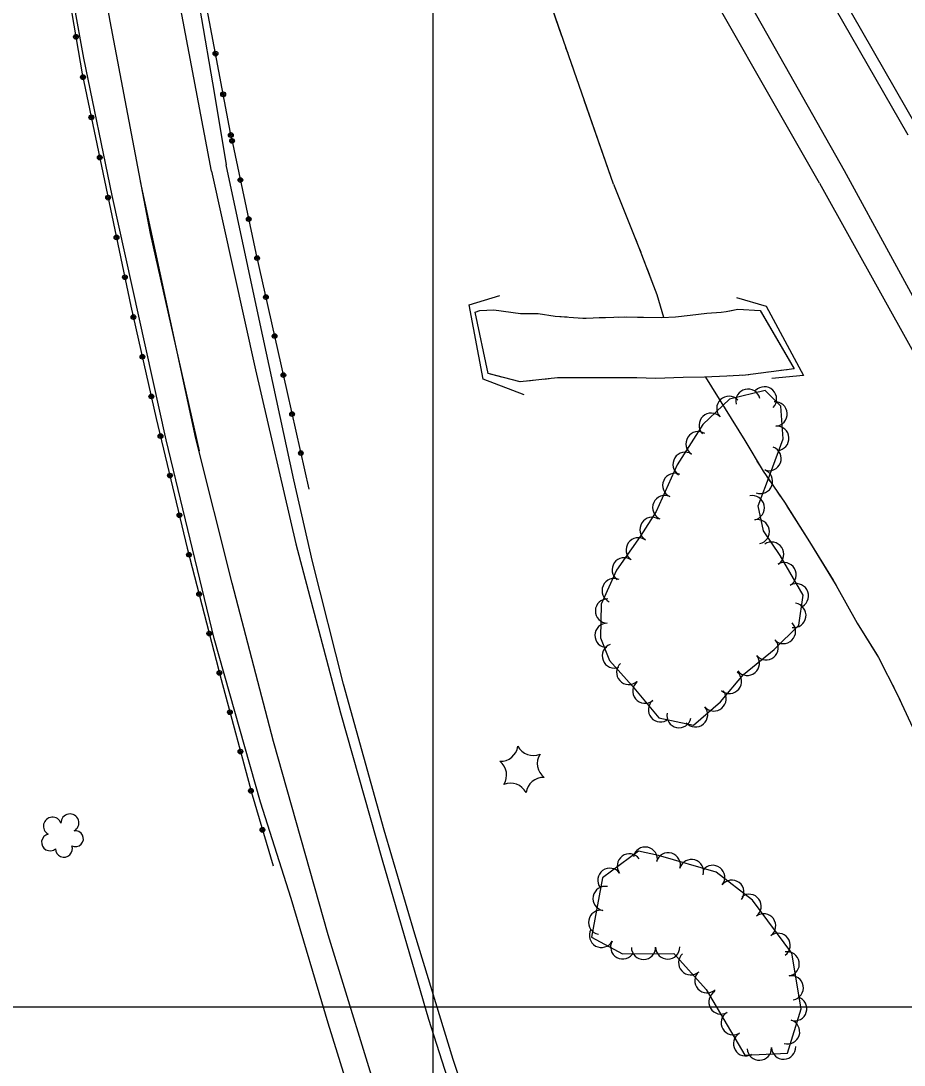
# Model space of a CAD drawing. Extents: x 353423 to 364002, y 127000 to 201942.
# Drawn here: x 361364.1 to 361655.3, y 128980.8 to 129325 of the extents above; entities that cross this region are included whole.
import ezdxf

# ---------------------------------------------------------------- set-up
doc = ezdxf.new("R2010")
doc.units = 0
for name, color, linetype in [('E_DTM_SlopeBottom', 7, 'Continuous'), ('E_DTM_SlopeTop', 7, 'Continuous'), ('E_FEN_Generic', 7, 'Continuous'), ('E_LAND_TreeLine', 7, 'Continuous'), ('E_MISCPROP', 7, 'Continuous'), ('E_STRUCT_WingWall', 7, 'Continuous')]:
    doc.layers.add(name, color=color, linetype=linetype)

msp = doc.modelspace()

# ---------------------------------------------------------------- linework, layer by layer
at = {"layer": 'E_DTM_SlopeBottom'}
for points in [[(361529.97, 129201.74), (361516.52, 129206.86), (361511.86, 129231.41), (361522.01, 129234.46)], [(361600.04, 129233.77), (361609.74, 129230.9), (361622.13, 129208.05), (361611.67, 129207.1)]]:
    msp.add_lwpolyline(points, dxfattribs=at)
at = {"layer": 'E_DTM_SlopeTop'}
for points in [[(361426.93, 129275.43), (361406.67, 129382.34), (361399.91, 129426.18), (361386.19, 129536.68), (361379.38, 129605.97), (361373.1, 129682.38), (361368.21, 129806.26), (361368.26, 129883.74), (361370.04, 129942.87), (361372.6, 129985.44), (361376.57, 130111.1), (361379.51, 130207.61), (361382.13, 130287.18), (361384.45, 130367.85), (361387.51, 130458.43), (361390, 130547.51), (361392.28, 130623.35), (361395.89, 130724.33), (361398.26, 130804.64), (361402.32, 130935.65), (361404.44, 130996.4), (361408.08, 131120.47), (361409.99, 131176.04)], [(361659.67, 129289.74), (361605.02, 129384.99), (361579.49, 129427.77), (361550.67, 129474.29), (361523.13, 129517.3), (361487.09, 129571.22), (361435.4, 129646.1), (361404.35, 129689.35), (361380.37, 129722.09)], [(361656.56, 129287.32), (361608.41, 129371.14), (361576.09, 129425.27), (361547.15, 129472.13), (361519.99, 129514.54), (361484.17, 129568.27), (361455.88, 129609.57), (361424.06, 129655.52), (361389.26, 129703.63), (361380.74, 129715.66)], [(361635.65, 129275.59), (361596.25, 129345.16), (361573.79, 129383.02), (361555.56, 129412.52), (361526.87, 129458.93), (361499.97, 129500.85), (361464.55, 129554.52), (361441.77, 129588.16), (361413.68, 129628.7), (361383.34, 129671.4)], [(361627.34, 129271.45), (361579.79, 129354.84), (361547.87, 129408.12), (361519.77, 129454.79), (361492.31, 129496.56), (361457.71, 129550.12), (361406.7, 129622.93), (361384.49, 129654.43)], [(361394.18, 129267.45), (361384.78, 129312.68), (361375.24, 129365.52), (361365.4, 129431.32), (361358.45, 129483.46), (361351.54, 129543.37), (361349.02, 129568), (361346.56, 129575.11)], [(361359.38, 129573.66), (361368.71, 129484.13), (361381.52, 129391.78), (361393.33, 129324.88), (361406.71, 129254.84), (361422.87, 129183.21)], [(361397.42, 129501.88), (361409.62, 129404.41), (361417.98, 129358.41), (361427.86, 129300.71), (361431.76, 129277.55)], [(361517.74, 128948.84), (361506.57, 128982.62), (361493.91, 129023.87), (361483.81, 129058.15), (361470.39, 129106.33), (361460.2, 129146.81), (361454.08, 129173.69), (361442.63, 129226.6), (361431.76, 129277.55)], [(361426.93, 129275.43), (361441.36, 129209.91), (361454.75, 129152.56), (361469.38, 129096.9), (361483.13, 129048.44), (361498.48, 128995.87), (361514.39, 128946.12)], [(361789.69, 128966.2), (361770.78, 129008.39), (361751.01, 129050.97), (361728.53, 129098.18), (361696.54, 129161.63), (361667.5, 129217.08), (361635.65, 129275.59)], [(361483.77, 128964.12), (361465.38, 129023.7), (361447.38, 129087.48), (361433.68, 129139.64), (361421.78, 129187.31), (361403.47, 129272.06)], [(361627.34, 129271.45), (361667.6, 129199.19), (361696.52, 129142.68), (361720.18, 129095.22), (361743.3, 129046), (361763.46, 129002.94), (361782.23, 128962.41)], [(361478.07, 128953.57), (361465.41, 128994.62), (361453.18, 129035.63), (361443.04, 129067.46), (361427.76, 129121.34), (361411.97, 129186.83), (361394.18, 129267.45)]]:
    msp.add_lwpolyline(points, dxfattribs=at)
at = {"layer": 'E_FEN_Generic'}
for points in [[(361565.63, 129105.81), (361574.41, 129095.21), (361585.77, 129092.86), (361594.69, 129100.53), (361602.34, 129109.52), (361612.43, 129117.8), (361620.54, 129125.75), (361622.03, 129135.65), (361614.41, 129148.72), (361608.92, 129156.85), (361607.17, 129165.13), (361611.16, 129175.92), (361615.4, 129187.24), (361614.65, 129197.99), (361609.4, 129203.09), (361597.68, 129200.3), (361588.91, 129191.95), (361580.42, 129178.58), (361573.48, 129163.26), (361568.18, 129155.04), (361560.39, 129143.95), (361555.42, 129132.71), (361555.21, 129121.58), (361558.09, 129114.11), (361565.63, 129105.81)], [(361574.25, 129049.89), (361567.71, 129051.23), (361555.84, 129042.49), (361552.14, 129022.95), (361562.4, 129017.41), (361579.28, 129017.6), (361590.04, 129005.69), (361602.77, 128984.04), (361616.85, 128984.66), (361621.36, 128999.3), (361618.23, 129017.66), (361605.22, 129035.17), (361593.32, 129044.35), (361574.25, 129049.89)]]:
    msp.add_lwpolyline(points, dxfattribs=at)
for centre, radius, start, end in [((361609.2, 129200.35), 4.02, 315.8826, 135.8673), ((361597.49, 129197.21), 4.02, 43.5821, 223.5668), ((361603.78, 129199.59), 4.02, 13.3966, 193.3813), ((361612.72, 129195.38), 4.02, 274.0028, 93.9874), ((361591.67, 129191.67), 4.02, 43.5821, 223.5668), ((361613.28, 129187.36), 4.02, 274.0028, 93.9874), ((361587.35, 129185.57), 4.02, 57.5986, 237.5833), ((361610.71, 129180.71), 4.02, 249.4649, 69.4496), ((361583.04, 129178.78), 4.02, 57.5986, 237.5833), ((361607.9, 129173.17), 4.02, 249.742, 69.7266), ((361579.67, 129171.83), 4.02, 65.6449, 245.6296), ((361576.36, 129164.51), 4.02, 65.6449, 245.6296), ((361605.17, 129164.46), 4.02, 281.9406, 101.9253), ((361572.15, 129157.32), 4.02, 57.1915, 237.1762), ((361606.83, 129156.59), 4.02, 281.9406, 101.9253), ((361567.62, 129150.59), 4.02, 54.9134, 234.8981), ((361611.57, 129149.16), 4.02, 303.9973, 123.9819), ((361563, 129144.01), 4.02, 54.9134, 234.8981), ((361615.65, 129142.41), 4.02, 300.2341, 120.2188), ((361559.69, 129137.17), 4.02, 66.1469, 246.1316), ((361619.7, 129135.46), 4.02, 300.2341, 120.2188), ((361557.48, 129130.45), 4.02, 88.9626, 268.9473), ((361618.9, 129129.02), 4.02, 261.4452, 81.4299), ((361557.33, 129122.41), 4.02, 88.9626, 268.9473), ((361615.46, 129123.72), 4.02, 224.4509, 44.4356), ((361559.75, 129115.65), 4.02, 111.0395, 291.0242), ((361609.76, 129118.33), 4.02, 219.3789, 39.3636), ((361603.55, 129113.23), 4.02, 219.3789, 39.3636), ((361564.48, 129110.2), 4.02, 132.2638, 312.2485), ((361597.66, 129107.27), 4.02, 229.6243, 49.6089), ((361569.81, 129104.06), 4.02, 129.6534, 309.6381), ((361592.58, 129101.49), 4.02, 220.6813, 40.666), ((361574.94, 129097.87), 4.02, 129.6534, 309.6381), ((361586.49, 129096.25), 4.02, 220.6813, 40.666), ((361581.03, 129095.99), 4.02, 168.315, 348.2996), ((361522.21, 129086.62), 5.72, 267.1512, 352.9161), ((361532.99, 129088.53), 5.72, 207.1512, 292.9161), ((361518.48, 129076.34), 5.72, 327.1512, 52.9161), ((361540.03, 129080.15), 5.72, 147.1512, 232.9161), ((361525.51, 129067.96), 5.72, 27.1512, 112.9161), ((361536.29, 129069.86), 5.72, 87.1512, 172.9161), ((361380.22, 129060.58), 2.97, 297.7213, 180.6946), ((361374.46, 129059.51), 2.97, 20.0705, 241.3044), ((361373.66, 129054.2), 2.78, 103.0414, 310.8144), ((361382.07, 129055.38), 2.61, 242.4266, 100.3592), ((361378.26, 129052.08), 2.78, 179.7184, 20.7295), ((361564.68, 129046.4), 4, 36.3744, 216.3591), ((361569.92, 129048.64), 4, 348.4387, 168.4234), ((361577.51, 129046.77), 4, 343.8082, 163.7929), ((361585.18, 129044.54), 4, 343.8082, 163.7929), ((361592.14, 129042.62), 4, 322.3654, 142.3501), ((361558.24, 129041.66), 4, 36.3744, 216.3591), ((361556.68, 129035.67), 4, 79.287, 259.2716), ((361598.47, 129037.74), 4, 322.3654, 142.3501), ((361604.18, 129033.06), 4, 306.6143, 126.599), ((361555.19, 129027.81), 4, 79.287, 259.2716), ((361608.95, 129026.65), 4, 306.6143, 126.599), ((361555.46, 129023.53), 4, 151.6427, 331.6274), ((361613.71, 129020.23), 4, 306.6143, 126.599), ((361562.49, 129019.74), 4, 151.6427, 331.6274), ((361569.34, 129019.58), 4, 180.6595, 0.6442), ((361577.33, 129019.67), 4, 180.6595, 0.6442), ((361584.9, 129014.5), 4, 132.1095, 312.0941), ((361616.71, 129014.12), 4, 279.695, 99.6796), ((361590.26, 129008.57), 4, 132.1095, 312.0941), ((361618.05, 129006.24), 4, 279.695, 99.6796), ((361594.88, 129001.58), 4, 120.4533, 300.438), ((361619.19, 128999.35), 4, 252.8882, 72.8728), ((361598.93, 128994.69), 4, 120.4533, 300.438), ((361616.84, 128991.72), 4, 252.8882, 72.8728), ((361602.98, 128987.8), 4, 120.4533, 300.438), ((361607.53, 128986.34), 4, 182.5242, 2.5089), ((361615.51, 128986.69), 4, 182.5242, 2.5089)]:
    msp.add_arc(centre, radius, start, end, dxfattribs=at)
at = {"layer": 'E_LAND_TreeLine'}
for p, q in [((361500, 129000), (361500, 131500)), ((361500, 127000), (361500, 129500)), ((360000, 129000), (363500, 129000)), ((360500, 129000), (363500, 129000))]:
    msp.add_line(p, q, dxfattribs=at)
at = {"layer": 'E_MISCPROP'}
for points in [[(361346.56, 129575.11), (361351.13, 129533.31), (361355.95, 129493.12), (361362.06, 129447.84), (361367.4, 129412.2), (361375.35, 129359.56), (361384.3, 129307.57), (361392.6, 129267.68)], [(361346.56, 129575.11), (361351.13, 129533.31), (361355.95, 129493.12), (361362.06, 129447.84), (361367.4, 129412.2), (361375.35, 129359.56), (361384.3, 129307.57), (361392.6, 129267.68)], [(361433.46, 129286.35), (361418.99, 129363.11), (361408.34, 129427.16), (361398.85, 129497.47), (361397.42, 129501.88)], [(361433.46, 129286.35), (361418.99, 129363.11), (361408.34, 129427.16), (361398.85, 129497.47), (361397.42, 129501.88)], [(361433.46, 129286.35), (361441.57, 129248.45), (361451.88, 129202.5), (361459.02, 129170.6)], [(361433.46, 129286.35), (361441.57, 129248.45), (361451.88, 129202.5), (361459.02, 129170.6)], [(361392.6, 129267.68), (361400.36, 129230.99), (361408.71, 129193.89), (361418.93, 129151.13), (361430.06, 129107.91), (361440.26, 129069.86), (361447.25, 129046.4)], [(361392.6, 129267.68), (361400.36, 129230.99), (361408.71, 129193.89), (361418.93, 129151.13), (361430.06, 129107.91), (361440.26, 129069.86), (361447.25, 129046.4)]]:
    msp.add_lwpolyline(points, dxfattribs=at)
for centre, radius in [((361382.21, 129319.73), 0.787), ((361382.21, 129319.73), 0.397), ((361428.21, 129314.19), 0.796), ((361428.21, 129314.19), 0.401), ((361384.54, 129306.42), 0.787), ((361384.54, 129306.42), 0.397), ((361430.74, 129300.77), 0.796), ((361430.74, 129300.77), 0.401), ((361387.3, 129293.18), 0.787), ((361387.3, 129293.18), 0.397), ((361433.28, 129287.34), 0.796), ((361433.28, 129287.34), 0.401), ((361433.67, 129285.4), 0.767), ((361433.67, 129285.4), 0.386), ((361390.05, 129279.94), 0.787), ((361390.05, 129279.94), 0.397), ((361436.42, 129272.52), 0.767), ((361436.42, 129272.52), 0.386), ((361392.81, 129266.71), 0.781), ((361392.81, 129266.71), 0.393), ((361439.18, 129259.64), 0.767), ((361439.18, 129259.64), 0.386), ((361395.58, 129253.59), 0.781), ((361395.58, 129253.59), 0.393), ((361441.95, 129246.77), 0.767), ((361441.95, 129246.77), 0.386), ((361398.36, 129240.47), 0.781), ((361398.36, 129240.47), 0.393), ((361444.83, 129233.92), 0.767), ((361444.83, 129233.92), 0.386), ((361401.18, 129227.36), 0.781), ((361401.18, 129227.36), 0.393), ((361447.71, 129221.06), 0.767), ((361447.71, 129221.06), 0.386), ((361404.12, 129214.27), 0.781), ((361404.12, 129214.27), 0.393), ((361450.59, 129208.21), 0.767), ((361450.59, 129208.21), 0.386), ((361407.07, 129201.19), 0.781), ((361407.07, 129201.19), 0.393), ((361453.47, 129195.36), 0.767), ((361453.47, 129195.36), 0.386), ((361410.09, 129188.12), 0.781), ((361410.09, 129188.12), 0.393), ((361456.35, 129182.51), 0.767), ((361456.35, 129182.51), 0.386), ((361413.21, 129175.08), 0.781), ((361413.21, 129175.08), 0.393), ((361416.32, 129162.03), 0.781), ((361416.32, 129162.03), 0.393), ((361419.48, 129149), 0.781), ((361419.48, 129149), 0.393), ((361422.82, 129136.01), 0.781), ((361422.82, 129136.01), 0.393), ((361426.17, 129123.02), 0.781), ((361426.17, 129123.02), 0.393), ((361429.52, 129110.04), 0.781), ((361429.52, 129110.04), 0.393), ((361432.97, 129097.08), 0.781), ((361432.97, 129097.08), 0.393), ((361436.44, 129084.12), 0.781), ((361436.44, 129084.12), 0.393), ((361439.91, 129071.17), 0.781), ((361439.91, 129071.17), 0.393), ((361443.7, 129058.31), 0.781), ((361443.7, 129058.31), 0.393)]:
    msp.add_circle(centre, radius, dxfattribs=at)
at = {"layer": 'E_STRUCT_WingWall'}
for points in [[(361542.45, 129319.94), (361535.12, 129341.07), (361533.03, 129347.78)], [(361559.4, 129271.1), (361535.12, 129341.07)], [(361544.45, 129314.19), (361543.78, 129316.11)], [(361546.44, 129308.45), (361545.77, 129310.36)], [(361548.43, 129302.7), (361547.77, 129304.62)], [(361559.4, 129271.1), (361549.76, 129298.87)], [(361559.4, 129271.1), (361567.84, 129250.3), (361572.07, 129239.02), (361573.76, 129234.83), (361574.78, 129231.04), (361575.89, 129227.26)], [(361559.4, 129271.1), (361565.82, 129255.27)], [(361566.71, 129253.09), (361567.15, 129251.99)], [(361568.02, 129249.81), (361568.43, 129248.71)], [(361569.26, 129246.51), (361569.67, 129245.41)], [(361570.5, 129243.21), (361572.07, 129239.02), (361573.76, 129234.83), (361574.78, 129231.04), (361575.89, 129227.26)], [(361513.82, 129229.01), (361515.41, 129229.55), (361519.95, 129229.75), (361528.76, 129228.49), (361534.64, 129228.57), (361540.23, 129227.68), (361549.32, 129226.98), (361559.54, 129227.31), (361563.7, 129227.43), (361569.38, 129227.27), (361575.42, 129227.24), (361579.93, 129227.43), (361584.72, 129227.99), (361590.19, 129228.6), (361594.98, 129228.96), (361596.63, 129229.18), (361600.49, 129229.94), (361607.85, 129229.54), (361619.05, 129210.28), (361602.91, 129208.17), (361596.77, 129207.89), (361589.41, 129207.57), (361582.41, 129207.37), (361573.26, 129207.12), (361567.19, 129207.31)], [(361513.82, 129229.01), (361515.41, 129229.55), (361519.95, 129229.75), (361528.76, 129228.49), (361534.64, 129228.57), (361540.23, 129227.68), (361544.15, 129227.38)], [(361567.19, 129207.31), (361541, 129207.32), (361528.64, 129205.94), (361518.16, 129208.76), (361513.82, 129229.01)], [(361522.65, 129207.55), (361518.16, 129208.76), (361513.82, 129229.01)], [(361567.34, 129227.32), (361569.38, 129227.27), (361575.42, 129227.24), (361579.93, 129227.43), (361584.72, 129227.99), (361590.19, 129228.6), (361594.98, 129228.96), (361596.63, 129229.18), (361597.79, 129229.41)], [(361597.79, 129229.41), (361600.49, 129229.94), (361607.85, 129229.54), (361618.15, 129211.83)], [(361548.36, 129227.06), (361549.32, 129226.98), (361550.47, 129227.02)], [(361554.69, 129227.15), (361556.8, 129227.22)], [(361561.02, 129227.35), (361563.13, 129227.41)], [(361597.78, 129207.94), (361596.77, 129207.89), (361589.41, 129207.57), (361582.41, 129207.37), (361573.26, 129207.12), (361567.19, 129207.31)], [(361604.09, 129208.33), (361602.91, 129208.17), (361601.99, 129208.13)], [(361610.37, 129209.15), (361608.28, 129208.87)], [(361616.65, 129209.96), (361614.56, 129209.69)], [(361527.74, 129206.19), (361526.04, 129206.64)], [(361532.95, 129206.42), (361531.2, 129206.23)], [(361538.19, 129207), (361536.44, 129206.81)], [(361567.19, 129207.31), (361541.68, 129207.32)], [(361589.77, 129207.58), (361602.77, 129186.68), (361608.74, 129176.5), (361615.86, 129166.29), (361624.11, 129153.27), (361632.88, 129138.9), (361639.79, 129126.43), (361646.82, 129115.09), (361652.91, 129103.2), (361659.72, 129088.6), (361664.41, 129078.2), (361670.99, 129064.79), (361676.95, 129053.91), (361683.24, 129041.25), (361690.86, 129027.07), (361698.19, 129012.15), (361704.26, 128998.69), (361710.49, 128984.19), (361715, 128973.22)], [(361589.77, 129207.58), (361602.77, 129186.68), (361604.74, 129183.31)], [(361606.75, 129179.89), (361607.75, 129178.18)], [(361609.89, 129174.85), (361611.03, 129173.23)], [(361613.29, 129169.97), (361614.43, 129168.35)], [(361616.64, 129165.06), (361624.11, 129153.27), (361631.82, 129140.65)], [(361631.82, 129140.65), (361632.88, 129138.9), (361639.79, 129126.43), (361646.35, 129115.85)], [(361648.22, 129112.36), (361649.12, 129110.6)], [(361650.93, 129107.07), (361651.83, 129105.3)], [(361653.58, 129101.75), (361654.42, 129099.95)]]:
    msp.add_lwpolyline(points, dxfattribs=at)

doc.saveas('drawing.dxf')
